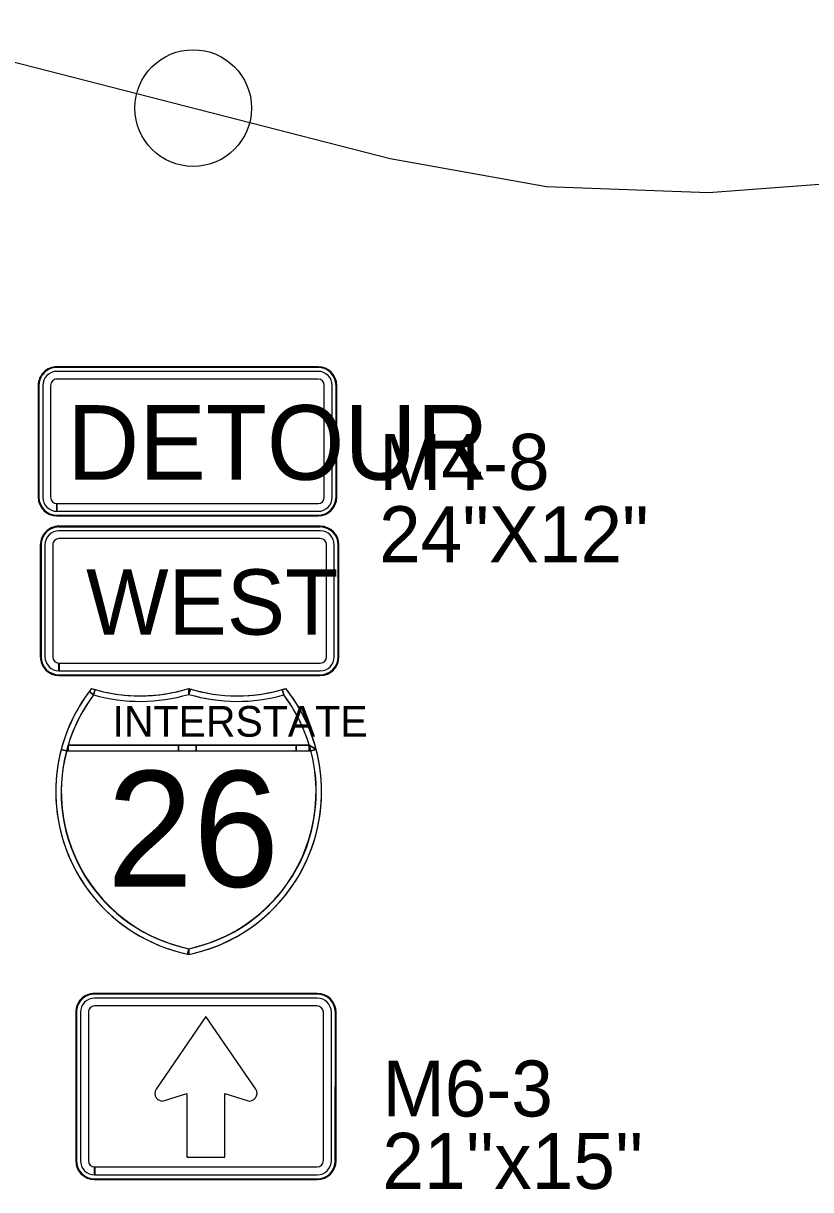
# Model space of a CAD drawing. Extents: x 886234 to 968767, y 455416 to 684046.
# Drawn here: x 912706 to 913971, y 502222 to 504097 of the extents above; entities that cross this region are included whole.
import ezdxf

# ---------------------------------------------------------------- set-up
doc = ezdxf.new("R2010")
doc.units = 0
for name, color, linetype in [('TC DEV SIGN BLACK 239', 7, 'Continuous'), ('TC DEV SIGN BLACK ZERO', 7, 'Continuous'), ('TC DEV SIGN ORANGE', 7, 'Continuous'), ('TC DEV SIGN WHITE', 7, 'Continuous'), ('TC LABEL TEXT', 7, 'Continuous')]:
    doc.layers.add(name, color=color, linetype=linetype)

msp = doc.modelspace()

# ---------------------------------------------------------------- linework, layer by layer
at = {"layer": 'TC DEV SIGN BLACK 239'}
for p, q in [((913183.1, 503280.9), (912763, 503280.9)), ((913183.1, 503268.4), (912763, 503268.4)), ((912740.5, 503258.4), (912740.5, 503078.4)), ((912753, 503258.4), (912753, 503078.4)), ((913193.1, 503078.4), (913193.1, 503258.4)), ((913205.6, 503078.4), (913205.6, 503258.4)), ((912763, 503055.9), (912763, 503068.4)), ((912763.1, 503068.4), (913183.1, 503068.4)), ((912763.1, 503068.4), (912763.1, 503055.9)), ((912763.1, 503055.9), (913183.1, 503055.9)), ((913178.1, 502529.7), (912820.3, 502529.7)), ((913178.1, 502517), (912820.3, 502517)), ((912797.5, 502506.9), (912797.5, 502268.3)), ((912810.2, 502506.9), (912810.2, 502268.3)), ((913188.2, 502268.3), (913188.2, 502506.9)), ((913200.9, 502268.3), (913200.9, 502506.9)), ((912820.3, 502245.5), (912820.3, 502258.2)), ((912820.4, 502258.2), (913178.1, 502258.2)), ((912820.4, 502258.2), (912820.4, 502245.5)), ((912820.4, 502245.5), (913178.1, 502245.5))]:
    msp.add_line(p, q, dxfattribs=at)
for points in [[(913079.3, 502383.3), (912999.2, 502500), (912919.2, 502383.3)], [(913079.3, 502383.3), (912999.2, 502500), (912919.2, 502383.3)], [(913079.3, 502383.3), (912999.2, 502500), (912919.2, 502383.3)], [(912932.9, 502364.9), (912968.8, 502376.2), (912968.8, 502273.9), (913029.6, 502273.9)], [(912932.9, 502364.9), (912968.8, 502376.2), (912968.8, 502273.9), (913029.6, 502273.9)], [(912932.9, 502364.9), (912968.8, 502376.2), (912968.8, 502273.9), (913029.6, 502273.9)], [(913029.6, 502273.9), (913029.6, 502376.2), (913065.6, 502364.9)], [(913029.6, 502273.9), (913029.6, 502376.2), (913065.6, 502364.9)], [(913029.6, 502273.9), (913029.6, 502376.2), (913065.6, 502364.9)]]:
    msp.add_lwpolyline(points, dxfattribs=at)
for centre, start, end in [((912929.2, 502376.4), 145.5508, 287.601), ((912929.2, 502376.4), 145.5508, 287.601), ((912929.2, 502376.4), 145.5508, 287.601), ((913069.2, 502376.4), 252.399, 34.4492), ((913069.2, 502376.4), 252.399, 34.4492), ((913069.2, 502376.4), 252.399, 34.4492)]:
    msp.add_arc(centre, 12.2, start, end, dxfattribs=at)
for centre, major_axis, start_param, end_param in [((912763, 503258.4), (22.5, 0), 1.570796, 3.141593), ((912763, 503258.4), (10, 0), 1.570796, 3.141593), ((913183.1, 503258.4), (22.5, 0), 0, 1.570796), ((913183.1, 503258.4), (10, 0), 0, 1.570796), ((912763, 503078.4), (22.5, 0), 3.141593, 4.712389), ((912763, 503078.4), (10, 0), 3.141593, 4.712389), ((913183.1, 503078.4), (22.5, 0), 4.712389, 6.283185), ((913183.1, 503078.4), (10, 0), 4.712389, 6.283185), ((912820.3, 502506.9), (22.8, 0), 1.570796, 3.141593), ((912820.3, 502506.9), (10.1, 0), 1.570796, 3.141593), ((913178.1, 502506.9), (22.8, 0), 0, 1.570796), ((913178.1, 502506.9), (10.1, 0), 0, 1.570796), ((912820.3, 502268.3), (22.8, 0), 3.141593, 4.712389), ((912820.3, 502268.3), (10.1, 0), 3.141593, 4.712389), ((913178.1, 502268.3), (22.8, 0), 4.712389, 6.283185), ((913178.1, 502268.3), (10.1, 0), 4.712389, 6.283185)]:
    msp.add_ellipse(centre, major_axis=major_axis, ratio=0.999865, start_param=start_param, end_param=end_param, dxfattribs=at)
at = {"layer": 'TC DEV SIGN BLACK ZERO'}
for p, q in [((913179.6, 503544.9), (912759.6, 503544.9)), ((912759.6, 503543.6), (912759.6, 503543.7)), ((913179.6, 503543.6), (912759.6, 503543.7)), ((913179.6, 503537.4), (912759.6, 503537.4)), ((913179.6, 503543.6), (913179.6, 503543.6)), ((912729.6, 503514.9), (912729.6, 503334.9)), ((912730.8, 503514.9), (912730.8, 503334.9)), ((912730.8, 503514.9), (912730.8, 503514.9)), ((912737.1, 503514.9), (912737.1, 503334.9)), ((912749.6, 503514.9), (912749.6, 503334.9)), ((913179.6, 503524.9), (912759.6, 503524.9)), ((913189.6, 503334.9), (913189.6, 503514.9)), ((913202.1, 503334.9), (913202.1, 503514.9)), ((913208.4, 503514.9), (913208.4, 503514.9)), ((913208.4, 503334.9), (913208.4, 503514.9)), ((913209.6, 503334.9), (913209.6, 503514.9)), ((912730.8, 503334.9), (912730.8, 503334.9)), ((912759.6, 503312.4), (912759.6, 503324.9)), ((912759.7, 503324.9), (913179.6, 503324.9)), ((912759.7, 503324.9), (912759.7, 503312.4)), ((913208.4, 503334.9), (913208.4, 503334.9)), ((912759.6, 503304.9), (912759.6, 503306.2)), ((912759.6, 503306.2), (912759.6, 503306.1)), ((912759.6, 503306.2), (913179.6, 503306.2)), ((912759.6, 503306.2), (912759.6, 503304.9)), ((912759.6, 503304.9), (913179.6, 503304.9)), ((912759.7, 503312.4), (913179.6, 503312.4)), ((913179.6, 503306.1), (913179.6, 503306.2)), ((913183.1, 503288.4), (912763, 503288.4)), ((912763, 503287.1), (912763, 503287.1)), ((913183.1, 503287.1), (912763, 503287.1)), ((913183.1, 503287.1), (913183.1, 503287.1)), ((912733, 503258.4), (912733, 503078.4)), ((912734.2, 503258.4), (912734.2, 503078.4)), ((912734.2, 503258.4), (912734.3, 503258.4)), ((913211.8, 503258.4), (913211.8, 503258.4)), ((913211.8, 503078.4), (913211.8, 503258.4)), ((913213.1, 503078.4), (913213.1, 503258.4)), ((912734.3, 503078.4), (912734.2, 503078.4)), ((913211.8, 503078.4), (913211.8, 503078.4)), ((912763, 503048.4), (912763, 503049.6)), ((912763, 503049.6), (912763, 503049.6)), ((912763, 503049.6), (913183.1, 503049.6)), ((912763, 503049.6), (912763, 503048.4)), ((912763, 503048.4), (913183.1, 503048.4)), ((913183.1, 503049.6), (913183.1, 503049.6)), ((912818.7, 503017.1), (912821.2, 503025.7)), ((912971.8, 503018.1), (912971.6, 503027.4)), ((912971.8, 503018.7), (912971.6, 503027.4)), ((913122, 503025.7), (913124.4, 503017.1)), ((912775.2, 502927.3), (913167.9, 502927.3)), ((912775.2, 502927.3), (912777.7, 502927.3)), ((912777.7, 502936.2), (913165.4, 502936.2)), ((912955.3, 502936.2), (912777.7, 502936.2)), ((912777.7, 502927.3), (912955.3, 502927.3)), ((912983.4, 502936.2), (912955.3, 502936.2)), ((912955.3, 502927.3), (912983.4, 502927.3)), ((913144.5, 502936.2), (912983.4, 502936.2)), ((912983.4, 502927.3), (913144.5, 502927.3)), ((913165.4, 502936.2), (913144.5, 502936.2)), ((913144.5, 502927.3), (913165.4, 502927.3)), ((913176.6, 502929.6), (913165.4, 502936.2)), ((913167.8, 502927.9), (913165.4, 502927.3)), ((913165.4, 502927.3), (913167.9, 502927.3)), ((912757.8, 502863), (912757.8, 502860.4)), ((913185.3, 502860.3), (913185.3, 502863.1)), ((913178.1, 502537.3), (912820.3, 502537.3)), ((912820.3, 502536), (912820.3, 502536)), ((913178.1, 502536), (912820.3, 502536)), ((913178.1, 502536), (913178.1, 502536)), ((912789.9, 502506.9), (912789.9, 502268.3)), ((912791.1, 502506.9), (912791.1, 502268.3)), ((912791.1, 502506.9), (912791.2, 502506.9)), ((913207.2, 502506.9), (913207.3, 502506.9)), ((913207.2, 502268.3), (913207.3, 502506.9)), ((913208.5, 502268.3), (913208.5, 502506.9)), ((912791.1, 502268.3), (912791.1, 502268.3)), ((913207.2, 502268.3), (913207.2, 502268.3)), ((912820.3, 502237.9), (912820.3, 502239.2)), ((912820.3, 502239.2), (912820.3, 502239.2)), ((912820.3, 502239.2), (913178.1, 502239.2)), ((912820.3, 502239.2), (912820.3, 502237.9)), ((912820.3, 502237.9), (913178.1, 502237.9)), ((913178.1, 502239.2), (913178.1, 502239.2))]:
    msp.add_line(p, q, dxfattribs=at)
for points in [[(912811.6, 503022.5), (912818.7, 503017.1)], [(912818.7, 503017.1), (912811.6, 503022.5)], [(912815.4, 503027.4), (912815.4, 503027.4), (912815.4, 503027.4)], [(912821.2, 503025.7), (912818.7, 503017.1)], [(912971.8, 503027.3), (912971.8, 503018.7), (912974.3, 503026.6)], [(912974.3, 503026.6), (912971.8, 503018.1)], [(913124.4, 503017.1), (913122, 503025.7)], [(913127.7, 503027.4), (913127.7, 503027.4), (913127.7, 503027.4)], [(912971.6, 503018.1), (912971.8, 503018.7)], [(912766.6, 502929.6), (912775.2, 502927.3)], [(912775.2, 502927.3), (912766.6, 502929.6)], [(912777.7, 502936.2), (912777.7, 502927.3)], [(912777.7, 502927.3), (912777.7, 502936.2)], [(912955.3, 502927.3), (912955.3, 502936.2)], [(912955.3, 502936.2), (912955.3, 502927.3)], [(912983.4, 502936.2), (912983.4, 502927.3)], [(912983.4, 502927.3), (912983.4, 502936.2)], [(913144.5, 502927.3), (913144.5, 502936.2)], [(913144.5, 502936.2), (913144.5, 502927.3)], [(913165.4, 502936.2), (913176.6, 502929.6)], [(913165.4, 502927.3), (913165.4, 502936.2)], [(913165.4, 502936.2), (913165.4, 502927.3), (913167.8, 502927.9), (913165.4, 502936.2)], [(913167.9, 502927.3), (913167.8, 502927.9)], [(913176.6, 502929.6), (913167.9, 502927.3)], [(913167.9, 502927.3), (913176.6, 502929.6)], [(912969.7, 502600.3), (912971.6, 502609)], [(912971.6, 502609), (912971.6, 502599.9)]]:
    msp.add_lwpolyline(points, dxfattribs=at)
for centre, radius, start, end in [((913025, 502861.7), 267.2, 141.6693, 258.4631), ((913025, 502861.7), 267.2, 142.9968, 165.2769), ((913025, 502861.7), 267.2, 141.6709, 142.9968), ((912893.5, 503282.9), 267.2, 253.0062, 286.9901), ((912893.5, 503282.9), 267.2, 253.0099, 254.2907), ((912893.5, 503282.9), 267.2, 254.2907, 286.9893), ((913049.6, 503282.9), 267.2, 253.0099, 286.9938), ((912918.1, 502861.7), 267.2, 281.5369, 38.3307), ((913049.6, 503282.9), 267.2, 253.0588, 253.6206), ((913049.6, 503282.9), 267.2, 253.6206, 285.7093), ((913049.6, 503282.9), 267.2, 285.7093, 286.9901), ((912918.1, 502861.7), 267.2, 14.7231, 38.3291), ((913025, 502861.7), 258.3, 142.9968, 258.0595), ((913025, 502861.7), 258.3, 142.9968, 165.2769), ((912893.5, 503282.9), 276.1, 254.2907, 286.4259), ((912893.5, 503282.9), 276.1, 254.2907, 286.4259), ((913049.6, 503282.9), 276.1, 253.5741, 285.7093), ((912918.1, 502861.7), 258.3, 281.9405, 37.0032), ((913049.8, 503282.5), 275.7, 253.5731, 285.7093), ((912918.1, 502861.7), 258.3, 16.7759, 37.0032), ((913025, 502861.7), 267.2, 165.2769, 179.7177), ((913023.7, 502860.9), 257.3, 165.0438, 258.3001), ((913025, 502861.7), 258.3, 163.2241, 165.2769), ((912919.4, 502860.9), 257.3, 281.7196, 14.964), ((912918.1, 502861.7), 258.3, 14.7231, 16.7759), ((912918.1, 502861.7), 267.2, 0.2997, 14.7231), ((913025, 502861.7), 267.2, 180.2823, 258.0591), ((912918.1, 502861.7), 267.2, 281.537, 359.7003), ((912918.1, 502861.7), 258.3, 281.9405, 281.9604)]:
    msp.add_arc(centre, radius, start, end, dxfattribs=at)
for centre, major_axis, start_param, end_param in [((912759.6, 503514.9), (30, 0), 1.570796, 3.141593), ((913179.6, 503514.9), (30, 0), 0, 1.570796), ((912759.6, 503514.9), (28.8, 0), 1.570796, 3.141593), ((912759.6, 503514.9), (22.5, 0), 1.570796, 3.141593), ((913179.6, 503514.9), (28.8, 0), 0, 1.570796), ((913179.6, 503514.9), (22.5, 0), 0, 1.570796), ((912759.6, 503514.9), (10, 0), 1.570796, 3.141593), ((913179.6, 503514.9), (10, 0), 0, 1.570796), ((912759.6, 503334.9), (30, 0), 3.141593, 4.712389), ((912759.6, 503334.9), (28.8, 0), 3.141593, 4.712389), ((912759.6, 503334.9), (22.5, 0), 3.141593, 4.712389), ((912759.6, 503334.9), (10, 0), 3.141593, 4.712389), ((913179.6, 503334.9), (22.5, 0), 4.712389, 6.283185), ((913179.6, 503334.9), (10, 0), 4.712389, 6.283185), ((913179.6, 503334.9), (30, 0), 4.712389, 6.283185), ((913179.6, 503334.9), (28.8, 0), 4.712389, 6.283185), ((912763, 503258.4), (30, 0), 1.570796, 3.141593), ((912763, 503258.4), (28.8, 0), 1.570796, 3.141593), ((913183.1, 503258.4), (30, 0), 0, 1.570796), ((913183.1, 503258.4), (28.8, 0), 0, 1.570796), ((912763, 503078.4), (30, 0), 3.141593, 4.712389), ((912763, 503078.4), (28.8, 0), 3.141593, 4.712389), ((913183.1, 503078.4), (30, 0), 4.712389, 6.283185), ((913183.1, 503078.4), (28.8, 0), 4.712389, 6.283185), ((912820.3, 502506.9), (30.4, 0), 1.570796, 3.141593), ((912820.3, 502506.9), (29.2, 0), 1.570796, 3.141593), ((913178.1, 502506.9), (30.4, 0), 0, 1.570796), ((913178.1, 502506.9), (29.2, 0), 0, 1.570796), ((912820.3, 502268.3), (30.4, 0), 3.141593, 4.712389), ((912820.3, 502268.3), (29.2, 0), 3.141593, 4.712389), ((913178.1, 502268.3), (30.4, 0), 4.712389, 6.283185), ((913178.1, 502268.3), (29.2, 0), 4.712389, 6.283185)]:
    msp.add_ellipse(centre, major_axis=major_axis, ratio=0.999865, start_param=start_param, end_param=end_param, dxfattribs=at)
at = {"layer": 'TC DEV SIGN ORANGE'}
for p, q in [((913179.6, 503544.9), (912759.6, 503544.9)), ((912729.6, 503514.9), (912729.6, 503334.9)), ((913209.6, 503334.9), (913209.6, 503514.9)), ((912759.6, 503304.9), (913179.6, 503304.9))]:
    msp.add_line(p, q, dxfattribs=at)
for centre, start_param, end_param in [((912759.6, 503514.9), 1.570796, 3.141593), ((913179.6, 503514.9), 0, 1.570796), ((912759.6, 503334.9), 3.141593, 4.712389), ((913179.6, 503334.9), 4.712389, 6.283185)]:
    msp.add_ellipse(centre, major_axis=(30, 0), ratio=0.999865, start_param=start_param, end_param=end_param, dxfattribs=at)
at = {"layer": 'TC DEV SIGN WHITE'}
for p, q in [((913183.1, 503288.4), (912763, 503288.4)), ((912733, 503258.4), (912733, 503078.4)), ((913213.1, 503078.4), (913213.1, 503258.4)), ((912763, 503048.4), (913183.1, 503048.4)), ((912971.6, 502599.9), (912971.6, 502609)), ((913178.1, 502537.3), (912820.3, 502537.3)), ((912789.9, 502506.9), (912789.9, 502268.3)), ((913208.5, 502268.3), (913208.5, 502506.9)), ((912820.3, 502237.9), (913178.1, 502237.9))]:
    msp.add_line(p, q, dxfattribs=at)
msp.add_lwpolyline([(912971.6, 502609), (912969.7, 502600.3), (912971.5, 502599.9)], dxfattribs=at)
for centre, start, end in [((913025, 502861.7), 258.458, 258.463), ((912918.1, 502861.7), 281.5369590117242, 281.53700435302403)]:
    msp.add_arc(centre, 267.2, start, end, dxfattribs=at)
for centre, major_axis, start_param, end_param in [((912763, 503258.4), (30, 0), 1.570796, 3.141593), ((913183.1, 503258.4), (30, 0), 0, 1.570796), ((912763, 503078.4), (30, 0), 3.141593, 4.712389), ((913183.1, 503078.4), (30, 0), 4.712389, 6.283185), ((912820.3, 502506.9), (30.4, 0), 1.570796, 3.141593), ((913178.1, 502506.9), (30.4, 0), 0, 1.570796), ((912820.3, 502268.3), (30.4, 0), 3.141593, 4.712389), ((913178.1, 502268.3), (30.4, 0), 4.712389, 6.283185)]:
    msp.add_ellipse(centre, major_axis=major_axis, ratio=0.999865, start_param=start_param, end_param=end_param, dxfattribs=at)
at = {"layer": 'TC LABEL TEXT'}
msp.add_lwpolyline([(911185.8, 503694.9), (911359, 503839.4), (911503.5, 503907.3), (911735, 504004.9), (911903.4, 504050), (912065.3, 504090.1), (912149.9, 504095.3), (912277, 504097), (912661.8, 504042.1), (913295.7, 503879.5), (913546.6, 503834.6), (913807.1, 503825), (914213.8, 503855.3), (914339.3, 503855.7), (914555.9, 503866.2), (914758.5, 503857), (914932.9, 503816.5), (915209, 503738.7), (915384.6, 503681.3), (915563.9, 503595.9), (915661, 503530.1), (915805.5, 503443), (915890.8, 503389), (916068.7, 503296)], dxfattribs=at)
msp.add_circle((912978.8, 503960.8), 93.8, dxfattribs=at)
msp.add_circle((912978.8, 503960.8), 93.8, dxfattribs=at)

# ---------------------------------------------------------------- texts
at = {"layer": 'TC DEV SIGN BLACK 239'}
msp.add_text('WEST', height=105, rotation=360, dxfattribs=at).set_placement((912806.6, 503114))
at = {"layer": 'TC DEV SIGN BLACK ZERO'}
for s, height, p in [('DETOUR', 120, (912776.2, 503363.1)), ('M4-8', 90, (913277.6, 503346.9)), ('24"X12"', 90, (913277.6, 503230.5)), ('INTERSTATE', 49.28, (912849.1, 502950)), ('26', 186.16, (912840.2, 502708.7)), ('M6-3', 90, (913282.9, 502339.3)), ("21''x15''", 90, (913282.9, 502222.9))]:
    msp.add_text(s, height=height, rotation=360, dxfattribs=at).set_placement(p)

doc.saveas('drawing.dxf')
